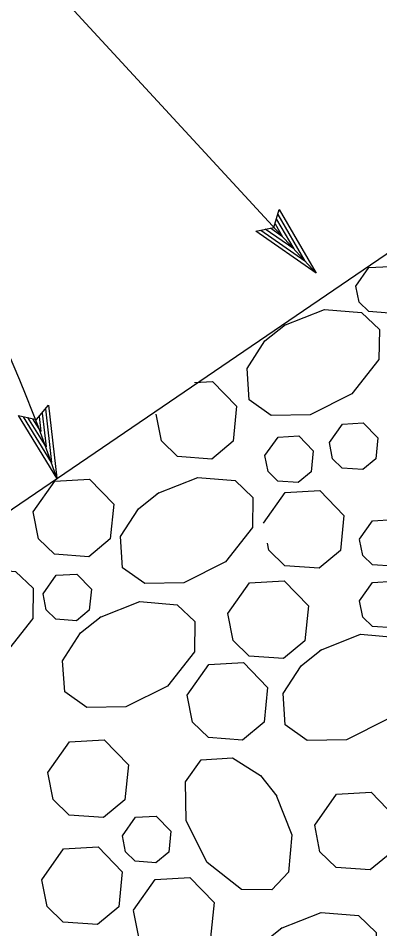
# Model space of a CAD drawing. Extents: x 6707406 to 6714471, y 1868570 to 1872341.
# Drawn here: x 6709696.9 to 6709725.8, y 1870319.2 to 1870392.2 of the extents above; entities that cross this region are included whole.
import ezdxf

# ---------------------------------------------------------------- set-up
doc = ezdxf.new("R2010")
doc.units = 0
doc.layers.add('56 Stg 3 Anno', color=7, linetype='Continuous')
doc.layers.add('60 Nongeo Data', color=7, linetype='Continuous')

msp = doc.modelspace()

# ---------------------------------------------------------------- linework, layer by layer
at = {"layer": '56 Stg 3 Anno'}
for p, q in [((6709720.741, 1870371.761), (6709642.202, 1870457.234)), ((6709717.364, 1870375.437), (6709717.791, 1870376.873)), ((6709717.791, 1870376.873), (6709717.791, 1870376.873)), ((6709717.791, 1870376.873), (6709720.741, 1870371.761)), ((6709717.578, 1870376.09), (6709718.948, 1870373.716)), ((6709717.681, 1870376.489), (6709719.846, 1870372.737)), ((6709715.904, 1870375.139), (6709717.364, 1870375.437)), ((6709720.741, 1870371.761), (6709715.904, 1870375.139)), ((6709715.904, 1870375.139), (6709715.904, 1870375.139)), ((6709719.835, 1870372.742), (6709716.31, 1870375.206)), ((6709718.948, 1870373.716), (6709716.671, 1870375.306)), ((6709718.052, 1870374.693), (6709717.077, 1870375.374)), ((6709717.448, 1870375.74), (6709718.052, 1870374.693)), ((6709720.741, 1870371.761), (6709720.741, 1870371.761)), ((6709698.338, 1870360.039), (6709699.304, 1870361.185)), ((6709699.304, 1870361.185), (6709699.304, 1870361.185)), ((6709699.304, 1870361.185), (6709699.964, 1870355.32)), ((6709698.796, 1870360.552), (6709699.102, 1870357.828)), ((6709699.049, 1870360.877), (6709699.533, 1870356.572)), ((6709699.964, 1870355.32), (6709696.881, 1870360.35)), ((6709696.881, 1870360.35), (6709696.881, 1870360.35)), ((6709696.881, 1870360.35), (6709698.338, 1870360.039)), ((6709699.526, 1870356.581), (6709697.28, 1870360.249)), ((6709699.102, 1870357.828), (6709697.65, 1870360.196)), ((6709698.671, 1870359.082), (6709698.05, 1870360.096)), ((6709698.536, 1870360.284), (6709698.671, 1870359.082)), ((6709699.964, 1870355.32), (6709699.964, 1870355.32))]:
    msp.add_line(p, q, dxfattribs=at)
msp.add_ellipse((6709673.956, 1870309.82), major_axis=(9.194, -86.068), ratio=0.406988, start_param=2.083758, end_param=3.252367, dxfattribs=at)
at = {"layer": '60 Nongeo Data'}
msp.add_line((6709495.937, 1870216.259), (6709884.381, 1870481.014), dxfattribs=at)
for points in [[(6709723.931, 1870370.731), (6709724.975, 1870372.216), (6709726.641, 1870372.311), (6709727.798, 1870371.11), (6709727.632, 1870369.427), (6709726.602, 1870368.571), (6709724.957, 1870368.69), (6709724.183, 1870369.441), (6709723.932, 1870370.731)], [(6709718.15, 1870367.581), (6709721.403, 1870368.871), (6709724.393, 1870368.612), (6709725.813, 1870367.261), (6709725.768, 1870364.836), (6709723.612, 1870362.08), (6709720.279, 1870360.414), (6709717.139, 1870360.359), (6709715.371, 1870361.615), (6709715.205, 1870364.117), (6709716.639, 1870366.353), (6709718.28, 1870367.664)], [(6709711.005, 1870363.012), (6709712.438, 1870363.093), (6709714.368, 1870361.092), (6709714.089, 1870358.288), (6709712.374, 1870356.861), (6709709.631, 1870357.059), (6709708.342, 1870358.31), (6709707.923, 1870360.461)], [(6709721.817, 1870358.178), (6709722.861, 1870359.663), (6709724.527, 1870359.758), (6709725.685, 1870358.557), (6709725.518, 1870356.874), (6709724.488, 1870356.018), (6709722.843, 1870356.137), (6709722.069, 1870356.887), (6709721.818, 1870358.178)], [(6709716.643, 1870357.142), (6709717.688, 1870358.627), (6709719.354, 1870358.721), (6709720.511, 1870357.521), (6709720.345, 1870355.837), (6709719.315, 1870354.981), (6709717.67, 1870355.1), (6709716.896, 1870355.85), (6709716.645, 1870357.142)], [(6709708.014, 1870354.103), (6709711.269, 1870355.393), (6709714.257, 1870355.134), (6709715.677, 1870353.784), (6709715.632, 1870351.359), (6709713.476, 1870348.603), (6709710.145, 1870346.937), (6709707.004, 1870346.881), (6709705.237, 1870348.137), (6709705.069, 1870350.639), (6709706.503, 1870352.876), (6709708.146, 1870354.186)], [(6709698.07, 1870352.622), (6709699.81, 1870355.096), (6709702.587, 1870355.254), (6709704.518, 1870353.253), (6709704.238, 1870350.448), (6709702.523, 1870349.022), (6709699.78, 1870349.22), (6709698.491, 1870350.47), (6709698.073, 1870352.622)], [(6709716.527, 1870351.704), (6709718.267, 1870354.178), (6709721.045, 1870354.337), (6709722.975, 1870352.336), (6709722.695, 1870349.53), (6709720.98, 1870348.103), (6709718.238, 1870348.302), (6709716.948, 1870349.554), (6709716.837, 1870350.122)], [(6709724.228, 1870350.422), (6709725.272, 1870351.905), (6709726.938, 1870352.001), (6709728.098, 1870350.799), (6709727.929, 1870349.118), (6709726.901, 1870348.261), (6709725.254, 1870348.381), (6709724.48, 1870349.131), (6709724.23, 1870350.42)], [(6709690.407, 1870346.814), (6709693.661, 1870348.103), (6709696.65, 1870347.846), (6709698.07, 1870346.495), (6709698.026, 1870344.07), (6709695.87, 1870341.313), (6709692.537, 1870339.647), (6709689.397, 1870339.593), (6709687.63, 1870340.849), (6709687.461, 1870343.349), (6709688.896, 1870345.587), (6709690.539, 1870346.897)], [(6709698.863, 1870346.048), (6709699.907, 1870347.533), (6709701.573, 1870347.627), (6709702.731, 1870346.427), (6709702.564, 1870344.744), (6709701.534, 1870343.887), (6709699.889, 1870344.006), (6709699.115, 1870344.758), (6709698.864, 1870346.048)], [(6709713.675, 1870344.459), (6709715.415, 1870346.934), (6709718.191, 1870347.093), (6709720.122, 1870345.091), (6709719.843, 1870342.286), (6709718.128, 1870340.859), (6709715.385, 1870341.058), (6709714.095, 1870342.309), (6709713.676, 1870344.459)], [(6709724.228, 1870345.477), (6709725.272, 1870346.961), (6709726.938, 1870347.057), (6709728.098, 1870345.855), (6709727.929, 1870344.173), (6709726.901, 1870343.317), (6709725.254, 1870343.436), (6709724.48, 1870344.186), (6709724.23, 1870345.476)], [(6709703.37, 1870344.142), (6709706.624, 1870345.432), (6709709.613, 1870345.175), (6709711.033, 1870343.824), (6709710.988, 1870341.398), (6709708.831, 1870338.642), (6709705.501, 1870336.976), (6709702.36, 1870336.921), (6709700.593, 1870338.177), (6709700.425, 1870340.678), (6709701.859, 1870342.916), (6709703.502, 1870344.226)], [(6709721.047, 1870341.512), (6709724.301, 1870342.802), (6709727.29, 1870342.543), (6709728.71, 1870341.193), (6709728.665, 1870338.767), (6709726.509, 1870336.012), (6709723.176, 1870334.346), (6709720.037, 1870334.29), (6709718.268, 1870335.546), (6709718.102, 1870338.048), (6709719.536, 1870340.285), (6709721.179, 1870341.595)], [(6709710.402, 1870337.913), (6709712.142, 1870340.388), (6709714.918, 1870340.547), (6709716.85, 1870338.545), (6709716.57, 1870335.74), (6709714.855, 1870334.313), (6709712.112, 1870334.513), (6709710.822, 1870335.763), (6709710.403, 1870337.913)], [(6709699.249, 1870331.705), (6709700.989, 1870334.18), (6709703.764, 1870334.338), (6709705.696, 1870332.336), (6709705.417, 1870329.532), (6709703.701, 1870328.105), (6709700.959, 1870328.303), (6709699.669, 1870329.555), (6709699.25, 1870331.705)], [(6709717.507, 1870329.959), (6709718.798, 1870326.705), (6709718.539, 1870323.716), (6709717.188, 1870322.294), (6709714.763, 1870322.341), (6709712.008, 1870324.496), (6709710.341, 1870327.828), (6709710.285, 1870330.969), (6709711.542, 1870332.737), (6709714.043, 1870332.903), (6709716.28, 1870331.47), (6709717.591, 1870329.827)], [(6709720.632, 1870327.498), (6709722.371, 1870329.972), (6709725.148, 1870330.13), (6709727.079, 1870328.128), (6709726.8, 1870325.324), (6709725.084, 1870323.897), (6709722.342, 1870324.095), (6709721.052, 1870325.346), (6709720.633, 1870327.498)], [(6709705.225, 1870326.636), (6709706.269, 1870328.121), (6709707.935, 1870328.217), (6709709.093, 1870327.015), (6709708.926, 1870325.332), (6709707.896, 1870324.475), (6709706.251, 1870324.596), (6709705.477, 1870325.346), (6709705.226, 1870326.636)], [(6709698.763, 1870323.114), (6709700.501, 1870325.588), (6709703.278, 1870325.747), (6709705.208, 1870323.746), (6709704.929, 1870320.94), (6709703.213, 1870319.513), (6709700.471, 1870319.712), (6709699.181, 1870320.963), (6709698.763, 1870323.113)], [(6709706.111, 1870320.658), (6709707.851, 1870323.131), (6709710.627, 1870323.29), (6709712.559, 1870321.289), (6709712.279, 1870318.483), (6709710.563, 1870317.056), (6709707.821, 1870317.256), (6709706.531, 1870318.507), (6709706.113, 1870320.657)], [(6709717.891, 1870319.205), (6709721.144, 1870320.495), (6709724.134, 1870320.236), (6709725.554, 1870318.886), (6709725.509, 1870316.46), (6709723.352, 1870313.705), (6709720.02, 1870312.039), (6709716.88, 1870311.983), (6709715.112, 1870313.239), (6709714.945, 1870315.741), (6709716.38, 1870317.977), (6709718.021, 1870319.288)]]:
    msp.add_lwpolyline(points, dxfattribs=at)

doc.saveas('drawing.dxf')
